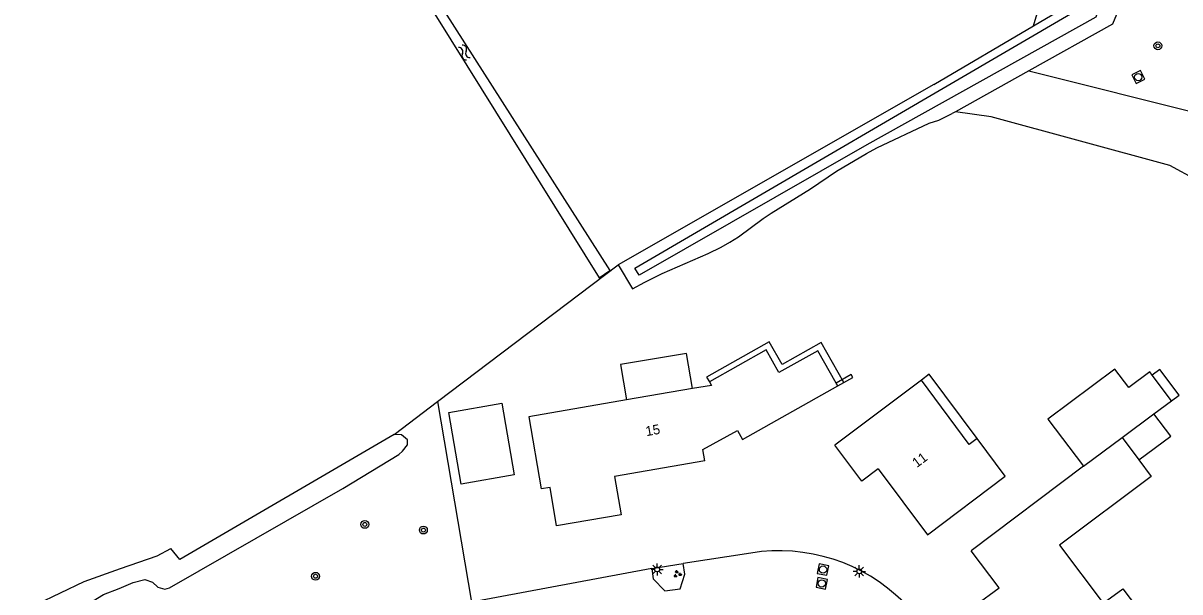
# Model space of a CAD drawing. Extents: x 126000 to 131009, y 393000 to 395500.
# Drawn here: x 130307.9 to 130426.4, y 395123.7 to 395182 of the extents above; entities that cross this region are included whole.
import ezdxf

# ---------------------------------------------------------------- set-up
doc = ezdxf.new("R2010")
doc.units = 0
for name, color, linetype in [('gg-afsc-hekwerk', 7, 'Continuous'), ('gg-afsc-muur', 7, 'Continuous'), ('gg-anno-huisnummerreeks BGT', 7, 'Continuous'), ('gg-bbg-bijgebouw', 7, 'Continuous'), ('gg-bbg-gedigitaliseerde bebouwing', 7, 'Continuous'), ('gg-bbg-gedigitaliseerde bijgebouw', 7, 'Continuous'), ('gg-bbg-gedigitaliseerde overbouw', 7, 'Continuous'), ('gg-bbg-hoofdgebouw', 7, 'Continuous'), ('gg-bbg-luifel en loopbrug', 7, 'Continuous'), ('gg-bbg-tussenscheiding', 7, 'Continuous'), ('gg-knt-verharding', 7, 'Continuous'), ('gg-kntw-bovenkant insteek waterloop', 7, 'Continuous'), ('gg-kntw-waterlijn', 7, 'Continuous'), ('gt-grn-groengrens', 7, 'Continuous'), ('gt-grn-vlakafsluiter', 7, 'Continuous'), ('gt-symb-boom', 7, 'Continuous'), ('gt-symb-groenvak', 7, 'Continuous'), ('gt-symb-lichtmast', 7, 'Continuous'), ('gt-symb-rioolschacht', 7, 'Continuous'), ('gt-symb-watersymbool', 7, 'Continuous')]:
    doc.layers.add(name, color=color, linetype=linetype)

# ---------------------------------------------------------------- blocks, each defined once
blk = doc.blocks.new('gt0-RS')
at = {"layer": 'gt-symb-rioolschacht'}
blk.add_lwpolyline([(-0.5, -0.5), (0.5, -0.5), (0.5, 0.5), (-0.5, 0.5)], close=True, dxfattribs=at)
blk.add_circle((0, 0), 0.375, dxfattribs=at)
blk = doc.blocks.new('gt0-LMAST')
at = {"layer": 'gt-symb-lichtmast'}
for p, q in [((-0.18, 0.17), (-0.45, 0.44)), ((0, 0.25), (0, 0.62)), ((0.17, 0.17), (0.44, 0.44)), ((-0.25, 0), (-0.63, 0)), ((-0.18, -0.18), (-0.45, -0.45)), ((0, -0.25), (0, -0.63)), ((0.44, -0.45), (0.17, -0.18)), ((0.25, 0), (0.62, 0))]:
    blk.add_line(p, q, dxfattribs=at)
blk.add_circle((0, 0), 0.25, dxfattribs=at)
blk = doc.blocks.new('gt0-BOOM')
at = {"layer": 'gt-symb-boom'}
for radius in [0.4, 0.2]:
    blk.add_circle((0, 0), radius, dxfattribs=at)
blk = doc.blocks.new('gt0-GRVAK')
at = {"layer": 'gt-symb-groenvak'}
for p, q in [((-0.11, 0.19), (-0.23, 0.24)), ((-0.18, 0.15), (0.09, 0.15)), ((-0.09, 0.21), (-0.16, 0.32)), ((-0.05, 0.21), (-0.05, 0.39)), ((0, 0.21), (0.06, 0.32)), ((0.01, 0.19), (0.13, 0.24)), ((0.26, -0.05), (0.2, 0.06)), ((0.3, -0.05), (0.3, 0.13)), ((0.35, -0.05), (0.41, 0.06)), ((-0.25, -0.23), (-0.36, -0.18)), ((-0.32, -0.26), (-0.05, -0.26)), ((-0.23, -0.21), (-0.29, -0.1)), ((-0.18, -0.2), (-0.18, -0.02)), ((-0.14, -0.21), (-0.07, -0.1)), ((-0.12, -0.23), (0, -0.18)), ((0.24, -0.07), (0.12, -0.02)), ((0.17, -0.11), (0.44, -0.11)), ((0.37, -0.07), (0.49, -0.02))]:
    blk.add_line(p, q, dxfattribs=at)
blk = doc.blocks.new('gt0-WA')
at = {"layer": 'gt-symb-watersymbool'}
for centre, start, end in [((-0.32, 0.02), 28.0725, 151.9275), ((0.43, 0.42), 208.0725, 331.9275), ((-0.32, -0.43), 28.0725, 151.9275), ((0.43, -0.03), 208.0725, 331.9275)]:
    blk.add_arc(centre, 0.425, start, end, dxfattribs=at)

msp = doc.modelspace()

# ---------------------------------------------------------------- linework, layer by layer
at = {"layer": 'gg-afsc-hekwerk'}
msp.add_lwpolyline([(130445.73, 395161.16), (130428.17, 395165.9), (130425.42, 395167.41), (130407.1, 395172.4), (130403.45, 395172.93)], dxfattribs=at)
at = {"layer": 'gg-afsc-muur'}
msp.add_lwpolyline([(130392, 395145.18), (130392.93, 395145.7), (130392.77, 395146), (130391.23, 395145.11)], dxfattribs=at)
at = {"layer": 'gg-bbg-bijgebouw'}
msp.add_lwpolyline([(130351.54, 395142.12), (130356.97, 395143.05), (130358.23, 395135.71), (130352.8, 395134.78), (130351.54, 395142.12)], dxfattribs=at)
at = {"layer": 'gg-bbg-gedigitaliseerde bebouwing'}
for p, q in [((130399.96, 395145.43), (130391.08, 395138.76)), ((130391.39, 395144.83), (130391.23, 395145.11)), ((130376.52, 395144.56), (130369.75, 395143.4)), ((130408.54, 395135.59), (130405.68, 395139.43)), ((130416.57, 395136.62), (130405.06, 395127.93)), ((130400.59, 395129.58), (130408.54, 395135.59)), ((130418.59, 395122.56), (130420.6, 395124.05)), ((130420.6, 395124.05), (130428.74, 395113.26))]:
    msp.add_line(p, q, dxfattribs=at)
for points in [[(130391.23, 395145.11), (130389.35, 395148.44), (130385.36, 395146.19), (130384.04, 395148.53), (130378.24, 395145.25)], [(130378.24, 395145.25), (130378.45, 395144.89), (130376.52, 395144.56)], [(130405.68, 395139.43), (130404.87, 395138.84), (130399.96, 395145.43)], [(130369.75, 395143.4), (130359.74, 395141.68), (130361.02, 395134.27)], [(130422.25, 395137.26), (130423.51, 395135.56), (130414.12, 395128.51), (130418.59, 395122.56)]]:
    msp.add_lwpolyline(points, dxfattribs=at)
at = {"layer": 'gg-bbg-gedigitaliseerde bijgebouw'}
for p, q in [((130425.57, 395143.29), (130423.6, 395145.94)), ((130423.79, 395141.97), (130425.57, 395143.29))]:
    msp.add_line(p, q, dxfattribs=at)
for points in [[(130423.6, 395145.94), (130423.35, 395146.27), (130421.2, 395144.67), (130419.79, 395146.56), (130412.92, 395141.42), (130416.57, 395136.62)], [(130422.25, 395137.26), (130425.5, 395139.67), (130423.79, 395141.97)]]:
    msp.add_lwpolyline(points, dxfattribs=at)
at = {"layer": 'gg-bbg-gedigitaliseerde overbouw'}
msp.add_lwpolyline([(130405.68, 395139.43), (130400.76, 395146.03), (130399.96, 395145.43)], dxfattribs=at)
at = {"layer": 'gg-bbg-hoofdgebouw'}
msp.add_line((130395.52, 395136.34), (130400.59, 395129.58), dxfattribs=at)
for points in [[(130377.77, 395137.17), (130377.57, 395138.33), (130381.11, 395140.28), (130381.63, 395139.33), (130391.39, 395144.83)], [(130395.52, 395136.34), (130393.84, 395135.08), (130391.08, 395138.76)], [(130377.77, 395137.17), (130368.52, 395135.56), (130369.19, 395131.61), (130362.57, 395130.48), (130361.93, 395134.41), (130361.02, 395134.27)], [(130412.18, 395117.66), (130410.19, 395116.17), (130405.51, 395122.38), (130407.91, 395124.15), (130405.06, 395127.93)]]:
    msp.add_lwpolyline(points, dxfattribs=at)
at = {"layer": 'gg-bbg-luifel en loopbrug'}
msp.add_line((130391.39, 395144.83), (130392, 395145.18), dxfattribs=at)
for points in [[(130392, 395145.18), (130389.68, 395149.29), (130385.68, 395147.03), (130384.36, 395149.36), (130377.95, 395145.74), (130378.24, 395145.25)], [(130376.52, 395144.56), (130375.91, 395148.16), (130369.13, 395147.01), (130369.75, 395143.4)], [(130425.57, 395143.29), (130426.37, 395143.88), (130424.4, 395146.53), (130423.6, 395145.94)]]:
    msp.add_lwpolyline(points, dxfattribs=at)
at = {"layer": 'gg-bbg-tussenscheiding'}
for p, q in [((130420.54, 395139.55), (130423.79, 395141.97)), ((130416.57, 395136.62), (130420.54, 395139.55)), ((130420.54, 395139.55), (130422.25, 395137.26))]:
    msp.add_line(p, q, dxfattribs=at)
at = {"layer": 'gg-knt-verharding'}
for p, q in [((130382.49, 395127.71), (130375.55, 395126.63)), ((130372.33, 395126.13), (130353.87, 395122.69)), ((130372.33, 395126.13), (130375.55, 395126.63))]:
    msp.add_line(p, q, dxfattribs=at)
msp.add_lwpolyline([(130372.33, 395126.13), (130372.49, 395125.07), (130373.68, 395123.82), (130375.25, 395124.05), (130375.72, 395125.56), (130375.55, 395126.63)], dxfattribs=at)
msp.add_arc((130385.38, 395109.87), 18.07, 45.2088, 99.1828, dxfattribs=at)
at = {"layer": 'gg-kntw-bovenkant insteek waterloop'}
for p, q in [((130401.25, 395175.72), (130411.44, 395181.73)), ((130410.98, 395177.13), (130403.45, 395172.93)), ((130401.25, 395175.72), (130368.9, 395157.24)), ((130403.45, 395172.93), (130403.1, 395172.74))]:
    msp.add_line(p, q, dxfattribs=at)
for points in [[(130206.12, 395404.12), (130205.29, 395403.56), (130218.71, 395383.39), (130229.41, 395366.68), (130239.42, 395351.68), (130250.22, 395335.03), (130275.82, 395295.3), (130283.68, 395283.48), (130295.31, 395264.82), (130319.45, 395228.52), (130331.81, 395209.21), (130350.28, 395182.64), (130366.96, 395155.89), (130368.04, 395156.66)], [(130206.12, 395404.12), (130219.54, 395383.94), (130230.24, 395367.23), (130240.26, 395352.23), (130251.06, 395335.57), (130276.66, 395295.85), (130284.52, 395284.02), (130296.15, 395265.36), (130320.29, 395229.06), (130332.64, 395209.77), (130351.11, 395183.19), (130368.04, 395156.66)], [(130457.68, 395205.41), (130420.36, 395183.87), (130419.53, 395181.9), (130410.98, 395177.13)], [(130411.44, 395181.73), (130414.53, 395183.55), (130413.17, 395185.67), (130415.26, 395187.01)], [(130368.9, 395157.24), (130370.35, 395154.77), (130371.64, 395155.47), (130373.4, 395156.35), (130378.13, 395158.4), (130379.46, 395159.06), (130380.34, 395159.55), (130381.23, 395160.1), (130383.75, 395161.97), (130384.58, 395162.54), (130388.61, 395165.04), (130391.26, 395166.84), (130394.32, 395168.66), (130395.4, 395169.24), (130400.76, 395171.74), (130401.75, 395172.07), (130403.1, 395172.74)], [(130270.17, 395095.99), (130288.54, 395107), (130300.28, 395113.71), (130316.16, 395123.45), (130317.76, 395124.07), (130319.19, 395124.7), (130320.39, 395125), (130321.17, 395124.71), (130321.74, 395124.21), (130322.44, 395124), (130322.92, 395124.16), (130340.69, 395134.31), (130346.42, 395137.82), (130346.79, 395138.15), (130347.3, 395138.78), (130347.32, 395139.31), (130346.69, 395139.82), (130345.93, 395139.85)], [(130345.93, 395139.85), (130323.97, 395127.04), (130323.06, 395128.19)], [(130309.34, 395122.47), (130314.18, 395124.8), (130317.92, 395126.11), (130321.66, 395127.42), (130323.06, 395128.19)]]:
    msp.add_lwpolyline(points, dxfattribs=at)
at = {"layer": 'gg-kntw-waterlijn'}
msp.add_lwpolyline([(130370.61, 395156.88), (130415.63, 395183.2), (130414.5, 395185.14), (130416.06, 395186.57), (130416.78, 395185.78), (130459.85, 395210.78), (130485.4, 395225.3), (130486.59, 395224.39), (130486.23, 395223.91), (130461.53, 395209.61), (130418.49, 395184.34), (130417.83, 395182.6), (130394.37, 395169.54), (130371.03, 395156.19), (130370.61, 395156.88)], dxfattribs=at)
at = {"layer": 'gt-grn-groengrens'}
for p, q in [((130410.98, 395177.13), (130450.88, 395167.09)), ((130350.38, 395143.23), (130368.9, 395157.24)), ((130345.93, 395139.85), (130350.38, 395143.23)), ((130350.38, 395143.23), (130353.87, 395122.69))]:
    msp.add_line(p, q, dxfattribs=at)
at = {"layer": 'gt-grn-vlakafsluiter'}
msp.add_lwpolyline([(130411.44, 395181.73), (130412.12, 395184), (130408.57, 395189.56)], dxfattribs=at)

# ---------------------------------------------------------------- block references
at = {"layer": 'gt-symb-boom'}
for p in [(130424.19, 395179.68), (130342.94, 395130.64), (130337.89, 395125.33)]:
    msp.add_blockref('gt0-BOOM', p, dxfattribs=at)
at = {"layer": 'gt-symb-boom', "rotation": -169.51061018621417}
msp.add_blockref('gt0-BOOM', (130348.94, 395130.06), dxfattribs=at)
at = {"layer": 'gt-symb-groenvak'}
msp.add_blockref('gt0-GRVAK', (130374.95, 395125.55), dxfattribs=at)
at = {"layer": 'gt-symb-lichtmast'}
for p in [(130372.89, 395126.03), (130393.6, 395125.83)]:
    msp.add_blockref('gt0-LMAST', p, dxfattribs=at)
at = {"layer": 'gt-symb-rioolschacht'}
for p, rotation in [((130422.18, 395176.48), -64.15238977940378), ((130389.88, 395126.01), 169.3979417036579), ((130389.75, 395124.6), 168.757474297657)]:
    msp.add_blockref('gt0-RS', p, dxfattribs=dict(at, rotation=rotation))
at = {"layer": 'gt-symb-watersymbool', "rotation": -57.454106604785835}
msp.add_blockref('gt0-WA', (130353.1, 395179.05), dxfattribs=at)

# ---------------------------------------------------------------- texts
at = {"layer": 'gg-anno-huisnummerreeks BGT'}
for s, rotation, p in [('15', 9.9, (130371.79, 395139.68)), ('11', 36.9, (130399.49, 395136.41))]:
    msp.add_text(s, height=1, rotation=rotation, dxfattribs=at).set_placement(p)

doc.saveas('drawing.dxf')
